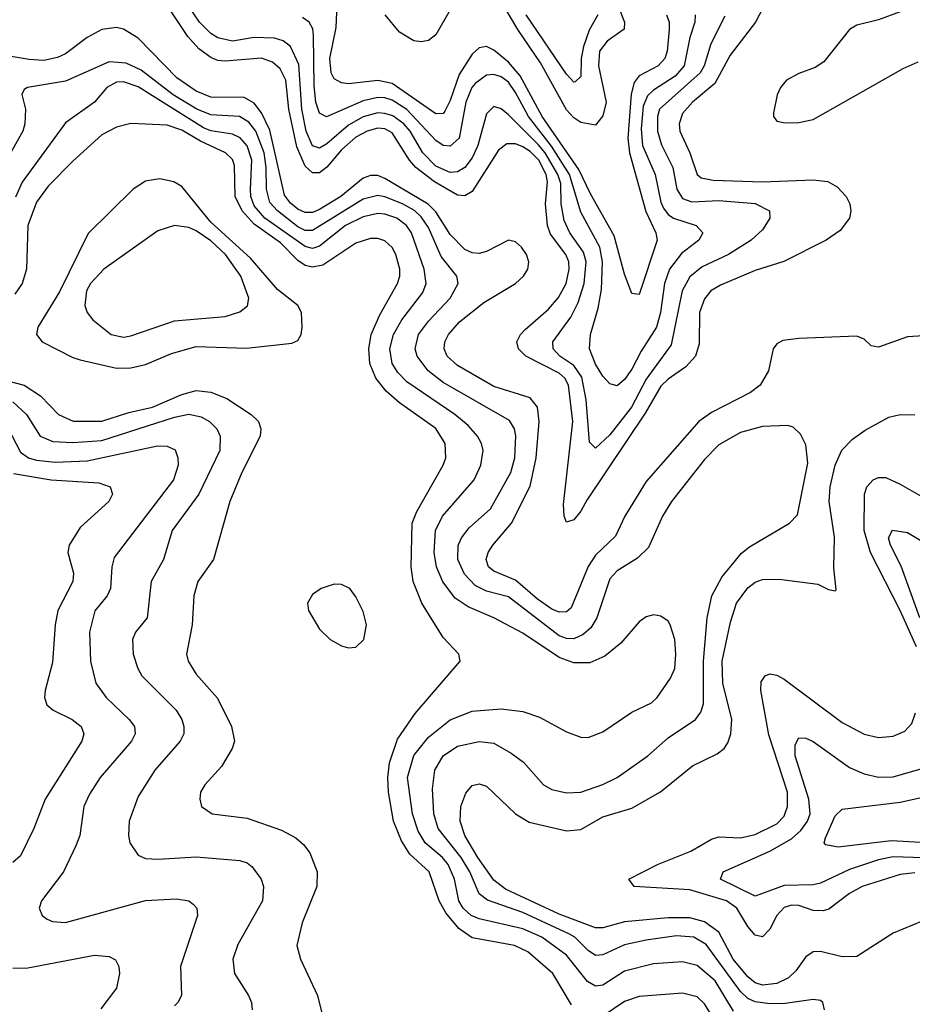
# Model space of a CAD drawing. Header units: inches. Extents: x 1308407 to 1441228, y 959628 to 1036311.
# Tile 349 of 656: x 1361804 to 1364263, y 1020745 to 1023457. Entities that reach past the tile are written whole.
import ezdxf

# ---------------------------------------------------------------- set-up
doc = ezdxf.new("R2010")
doc.units = ezdxf.units.IN
doc.header["$MEASUREMENT"] = 0
doc.layers.add('B3062', color=7, linetype='Continuous')

msp = doc.modelspace()

# ---------------------------------------------------------------- linework, layer by layer
at = {"layer": 'B3062', "color": 5}
for points, elevation in [([(1363851.8, 1023490), (1363831.2, 1023450), (1363761.2, 1023358.8), (1363718.7, 1023281.3), (1363657.6, 1023230), (1363630, 1023198), (1363620.3, 1023170), (1363622.1, 1023150), (1363650, 1023090), (1363670, 1023030.2), (1363681.6, 1023021.6), (1363714.4, 1023014.4), (1363850, 1023009.8), (1363990, 1023016), (1364030, 1023010.7), (1364056.2, 1022996.2), (1364081.2, 1022970), (1364091.1, 1022950), (1364094, 1022930), (1364090.2, 1022910), (1364064.2, 1022875.8), (1364026, 1022850), (1363909.3, 1022790.7), (1363830, 1022766), (1363734.1, 1022725.9), (1363708.1, 1022710), (1363690, 1022688.3), (1363676.3, 1022650), (1363676, 1022564), (1363665.5, 1022530), (1363638.9, 1022501.1), (1363590, 1022467.1), (1363570, 1022447.2), (1363527.2, 1022372.8), (1363366.2, 1022133.8), (1363350, 1022103.4), (1363330, 1022079.1), (1363310, 1022073.5), (1363303.4, 1022090), (1363302.1, 1022122.1), (1363327.9, 1022350), (1363315.9, 1022450), (1363306, 1022470), (1363290, 1022483.4), (1363198.1, 1022530), (1363178.1, 1022550), (1363173.5, 1022570), (1363183.2, 1022590), (1363196.2, 1022603.8), (1363260.4, 1022659.6), (1363288.6, 1022691.4), (1363308.9, 1022730), (1363318, 1022770), (1363316.5, 1022790), (1363308.6, 1022810), (1363266.5, 1022866.5), (1363257.5, 1022890), (1363252.7, 1022950), (1363257.5, 1023010), (1363253.9, 1023030), (1363233.8, 1023070), (1363210, 1023093.8), (1363190, 1023106.2), (1363170, 1023114.5), (1363145.4, 1023114.6), (1363122.9, 1023097.1), (1363050, 1022984), (1363030, 1022971.8), (1363010, 1022973.8), (1362946.3, 1023010), (1362895, 1023050), (1362877.5, 1023070), (1362830, 1023145.4), (1362810, 1023156.4), (1362790, 1023157.9), (1362761.2, 1023150), (1362730, 1023133.1), (1362690, 1023098.7), (1362650, 1023050.9), (1362630, 1023035.4), (1362610, 1023034.6), (1362590, 1023053.2), (1362566.8, 1023106.8), (1362545.6, 1023210), (1362536.8, 1023290), (1362521.7, 1023321.7), (1362500, 1023340), (1362470, 1023350.8), (1362370, 1023342.7), (1362350, 1023344.7), (1362330, 1023352.4), (1362296.9, 1023376.9), (1362266.9, 1023410), (1362173.9, 1023550)], 2680), ([(1363439.2, 1023530), (1363470.1, 1023450), (1363469.3, 1023430.7), (1363422.2, 1023397.8), (1363401.1, 1023370), (1363398.4, 1023330), (1363419.2, 1023230), (1363410, 1023191.9), (1363390, 1023166.3), (1363350, 1023173.2), (1363330, 1023186.4), (1363310, 1023208.3), (1363238.2, 1023338.2), (1363176, 1023430), (1363110, 1023541.5)], 2580), ([(1364306.3, 1023493.7), (1364230, 1023478.5), (1364170, 1023456.5), (1364110, 1023441.6), (1364090.3, 1023430), (1364019.6, 1023340.4), (1363995.4, 1023324.6), (1363950, 1023308.9), (1363916, 1023290), (1363899.7, 1023270), (1363891.1, 1023250), (1363880.4, 1023200.4), (1363880.3, 1023190), (1363890, 1023177.6), (1363912.3, 1023172.3), (1363950, 1023173.2), (1363990, 1023182.1), (1364237.6, 1023322.4), (1364279.5, 1023340.5)], 2720), ([(1363746.1, 1023466.1), (1363708.1, 1023390), (1363689.3, 1023330), (1363678.6, 1023310), (1363566.9, 1023210), (1363560.7, 1023190), (1363560.7, 1023150), (1363571.8, 1023111.8), (1363603.3, 1023050), (1363614.1, 1022990), (1363630, 1022963.9), (1363655.1, 1022955.1), (1363730, 1022958.6), (1363830.1, 1022950.1), (1363869.1, 1022930), (1363870.2, 1022910), (1363850, 1022878), (1363819, 1022850), (1363756.6, 1022810), (1363683.9, 1022776.1), (1363650, 1022748.4), (1363628.7, 1022710), (1363598.2, 1022561.8), (1363530, 1022466.9), (1363489.5, 1022390), (1363430, 1022313.5), (1363390, 1022277), (1363373.2, 1022293.2), (1363364.6, 1022410), (1363352.1, 1022472.1), (1363330, 1022504.5), (1363292.2, 1022530), (1363273.3, 1022550), (1363273, 1022570), (1363322, 1022638), (1363342.5, 1022677.5), (1363358.9, 1022730), (1363364.4, 1022790), (1363356.9, 1022816.9), (1363319.8, 1022870), (1363303.9, 1022903.9), (1363295.9, 1022950), (1363294.6, 1023005.4), (1363286.8, 1023030), (1363251.4, 1023090), (1363232.6, 1023112.6), (1363150, 1023194.5), (1363130, 1023211.1), (1363110, 1023217.3), (1363090, 1023197.3), (1363065.6, 1023110), (1363050, 1023076.7), (1363030, 1023049.9), (1363010, 1023037.6), (1362990, 1023035.7), (1362950, 1023053.4), (1362914.5, 1023090), (1362879.1, 1023150), (1362862.1, 1023170), (1362831.8, 1023191.8), (1362810, 1023198.8), (1362790, 1023199.9), (1362750, 1023189.3), (1362710, 1023166.6), (1362650, 1023114.5), (1362630, 1023102.6), (1362610, 1023109.1), (1362593.4, 1023150), (1362581, 1023210), (1362573, 1023333), (1362550, 1023383.1), (1362530, 1023398.4), (1362505.5, 1023405.5), (1362450, 1023407.7), (1362390, 1023397.7), (1362350, 1023406.3), (1362330, 1023418.8), (1362299.1, 1023450), (1362271.4, 1023490)], 2660), ([(1363664.9, 1023470), (1363663.5, 1023450), (1363650, 1023407.2), (1363634.8, 1023330), (1363610, 1023300.9), (1363550, 1023262.8), (1363533, 1023247), (1363521.8, 1023218.2), (1363515.9, 1023155.9), (1363519.6, 1023110), (1363554.4, 1023030), (1363570, 1022954.2), (1363577.4, 1022937.4), (1363590, 1022920.6), (1363605.4, 1022910), (1363667.4, 1022890), (1363685.8, 1022870), (1363674.4, 1022850), (1363627, 1022813), (1363593.8, 1022770), (1363580.6, 1022730), (1363569.5, 1022650), (1363557.9, 1022610), (1363515.7, 1022544.3), (1363490, 1022494.8), (1363470, 1022465.5), (1363450, 1022448.7), (1363430, 1022454), (1363410, 1022475.1), (1363390, 1022508.1), (1363373.9, 1022550), (1363376.6, 1022590), (1363397.8, 1022662.2), (1363406.4, 1022713.6), (1363409.3, 1022790), (1363402.5, 1022830), (1363350, 1022926.6), (1363318.4, 1023030), (1363268.6, 1023108.6), (1363205.6, 1023190), (1363170, 1023256.5), (1363150, 1023284.2), (1363130, 1023299.4), (1363110, 1023305.9), (1363090, 1023303.6), (1363058.8, 1023281.2), (1363049.8, 1023270), (1363033.3, 1023230), (1363014.5, 1023130), (1362990, 1023108.3), (1362970, 1023110.3), (1362950, 1023123.7), (1362870, 1023209.5), (1362830, 1023235.1), (1362810, 1023241.3), (1362790, 1023242.5), (1362750, 1023232.9), (1362649.2, 1023189.2), (1362630, 1023199.5), (1362619.8, 1023230), (1362614.9, 1023274.9), (1362613.3, 1023413.3), (1362611.4, 1023431.4), (1362600.8, 1023450), (1362582.4, 1023462.4)], 2640), ([(1363585.6, 1023470), (1363593.4, 1023450), (1363593.4, 1023430), (1363587.7, 1023370), (1363581.3, 1023350), (1363562.9, 1023330), (1363510, 1023302.5), (1363496.7, 1023283.3), (1363488.1, 1023251.9), (1363479.4, 1023130), (1363484, 1023090), (1363528.5, 1022928.5), (1363556.3, 1022870), (1363559.9, 1022850), (1363510, 1022699.7), (1363490, 1022702.9), (1363470, 1022755.8), (1363441.3, 1022861.3), (1363376.8, 1022976.8), (1363344.6, 1023044.6), (1363243.6, 1023190), (1363182.4, 1023302.4), (1363150, 1023339.8), (1363110, 1023373.2), (1363090, 1023382.5), (1363079.3, 1023380.7), (1363070, 1023378.8), (1363050, 1023362), (1363014.4, 1023305.6), (1362990, 1023234.5), (1362975.2, 1023204.8), (1362970, 1023198.6), (1362950, 1023197.5), (1362830, 1023281.3), (1362790, 1023289.7), (1362710, 1023280.1), (1362690, 1023282.5), (1362670, 1023294), (1362662, 1023310), (1362658.6, 1023350), (1362675.3, 1023435.3), (1362677.3, 1023477.3)], 2620), ([(1362990, 1023483.6), (1362950, 1023415), (1362930, 1023399.3), (1362910, 1023395.3), (1362890, 1023398.9), (1362850, 1023422.6), (1362810.3, 1023470.3)], 2580), ([(1363396.6, 1023470), (1363372.5, 1023427.5), (1363357.3, 1023382.7), (1363350.8, 1023350), (1363350, 1023300.7), (1363334, 1023286), (1363330, 1023285), (1363310, 1023306.9), (1363198.7, 1023470)], 2560), ([(1364293.5, 1022586.5), (1364250, 1022583.4), (1364170, 1022554.6), (1364150, 1022558.9), (1364130, 1022576.9), (1364110, 1022585.1), (1363950, 1022579.2), (1363906.6, 1022573.4), (1363890, 1022564.2), (1363879.3, 1022550), (1363866.8, 1022490), (1363843.8, 1022450), (1363817.5, 1022430), (1363710, 1022374.7), (1363675, 1022350), (1363530, 1022185.5), (1363470.5, 1022090), (1363445.1, 1022034.9), (1363390, 1021981.8), (1363370, 1021951.4), (1363322.8, 1021837.2), (1363310, 1021826), (1363290, 1021825.5), (1363270, 1021833.1), (1363230, 1021861.1), (1363170, 1021913.4), (1363110, 1021937.9), (1363095.3, 1021950), (1363088.9, 1021970), (1363094.1, 1021990), (1363107.3, 1022010), (1363159, 1022070), (1363210, 1022171.8), (1363227, 1022250), (1363234.9, 1022350), (1363229.9, 1022390), (1363210, 1022415.4), (1363110, 1022446.2), (1363010, 1022504.8), (1362981.1, 1022530), (1362973, 1022550), (1362975.3, 1022570), (1362985, 1022590), (1363015.2, 1022624.8), (1363082.3, 1022677.7), (1363169.9, 1022730), (1363191.9, 1022750), (1363203.4, 1022770), (1363206.3, 1022790), (1363199.9, 1022810), (1363186.3, 1022830), (1363170, 1022845.1), (1363150, 1022849.4), (1363090, 1022818.7), (1363070, 1022813), (1363050, 1022814.5), (1363030, 1022823.9), (1362990, 1022865), (1362950, 1022927.4), (1362928.9, 1022948.9), (1362810, 1023019.8), (1362790, 1023027.3), (1362770, 1023027.8), (1362750, 1023020.4), (1362688.1, 1022970), (1362630, 1022934.3), (1362610, 1022926.2), (1362590, 1022925.4), (1362570, 1022935.2), (1362550, 1022951.6), (1362533.5, 1022973.5), (1362492.6, 1023152.6), (1362470, 1023200.3), (1362450, 1023227), (1362422.3, 1023242.3), (1362330, 1023243), (1362290, 1023259.7), (1362236.5, 1023296.5), (1362130, 1023406), (1362090, 1023430.9), (1362070, 1023435.2), (1362030, 1023429.4), (1361990, 1023407.8), (1361930, 1023363.1), (1361907.8, 1023352.2), (1361870, 1023344.2), (1361830, 1023346.8), (1361707.4, 1023367.4)], 2720), ([(1364020.8, 1020730), (1364016.8, 1020750), (1364010, 1020756.1), (1363990, 1020758.3), (1363912.3, 1020747.7), (1363870, 1020746.8), (1363830, 1020752.3), (1363810, 1020761), (1363790, 1020780.7), (1363694.8, 1020910), (1363660.8, 1020930), (1363613.7, 1020933.7), (1363530, 1020922.4), (1363470, 1020909.6), (1363410, 1020881.3), (1363390, 1020880.1), (1363370, 1020893.6), (1363333.6, 1020930), (1363318.3, 1020938.3), (1363190, 1020998.7), (1363092.4, 1021032.4), (1363069.9, 1021050), (1363043.8, 1021110), (1363020.2, 1021150), (1362957, 1021230), (1362944.5, 1021270), (1362940.8, 1021339.2), (1362947.8, 1021390), (1362970.5, 1021430), (1363010, 1021456.6), (1363070, 1021469.1), (1363110, 1021464.7), (1363157.4, 1021437.4), (1363192.2, 1021412.2), (1363247.3, 1021350), (1363270, 1021337.1), (1363310, 1021328.2), (1363350, 1021329.6), (1363410, 1021350.6), (1363450, 1021370.1), (1363534.4, 1021430), (1363590, 1021478.9), (1363665.5, 1021530), (1363679.9, 1021550), (1363687.3, 1021572.7), (1363687.9, 1021690), (1363698, 1021810), (1363711.1, 1021870), (1363738.2, 1021921.8), (1363792.3, 1021987.7), (1363814.7, 1022005.3), (1363924.2, 1022070), (1363946.7, 1022093.3), (1363975.5, 1022235.5), (1363970, 1022286), (1363955.3, 1022315.3), (1363935.1, 1022335.1), (1363919.6, 1022339.6), (1363850, 1022336.3), (1363790, 1022319.6), (1363730, 1022286.4), (1363690, 1022246), (1363599.2, 1022130), (1363575, 1022090), (1363536.6, 1022003.4), (1363506.1, 1021973.9), (1363450, 1021939.5), (1363430, 1021917.1), (1363393.4, 1021810), (1363377.6, 1021782.4), (1363356.5, 1021763.5), (1363330, 1021752.1), (1363310, 1021752.3), (1363290, 1021760.1), (1363150, 1021867.2), (1363090, 1021882.9), (1363058.9, 1021898.9), (1363029.6, 1021930), (1363010.6, 1021970), (1363011.5, 1022008.5), (1363021, 1022030), (1363042.4, 1022057.6), (1363100.9, 1022110), (1363157.2, 1022210), (1363168.1, 1022250), (1363170.6, 1022310.6), (1363167.3, 1022330), (1363153.1, 1022353.1), (1362970, 1022457.3), (1362929, 1022490), (1362898.4, 1022530), (1362893.2, 1022550), (1362902.9, 1022590), (1362930, 1022626.2), (1362989.9, 1022690), (1363011.6, 1022730), (1363007.7, 1022750), (1362964.7, 1022804.7), (1362930, 1022884.4), (1362910, 1022914), (1362891, 1022931.1), (1362858, 1022950), (1362810, 1022969.3), (1362790, 1022972.5), (1362750, 1022962.5), (1362610, 1022876.5), (1362590, 1022876.5), (1362570, 1022886.3), (1362513.7, 1022930), (1362493.3, 1022953.3), (1362483.4, 1022990), (1362483.1, 1023050), (1362477.4, 1023090), (1362454.6, 1023150), (1362434.6, 1023174.6), (1362409.7, 1023189.7), (1362330, 1023195.1), (1362291.8, 1023210), (1362226.5, 1023250), (1362137.9, 1023317.9), (1362096.6, 1023336.6), (1362050, 1023340.4), (1361930, 1023287.6), (1361824.9, 1023270), (1361815.8, 1023264.2), (1361809.2, 1023250.8), (1361820.1, 1023210), (1361818, 1023170), (1361812.3, 1023150), (1361746.3, 1023033.7)], 2740), ([(1363770, 1020726.8), (1363720.2, 1020810), (1363670, 1020852.2), (1363630, 1020862.5), (1363550, 1020856.9), (1363470, 1020837), (1363410, 1020798.2), (1363390, 1020795.4), (1363367.9, 1020807.9), (1363310, 1020881.2), (1363242.3, 1020930), (1363190, 1020953.6), (1363070, 1020980.5), (1363047.3, 1020990), (1363025.5, 1021010), (1363013.6, 1021030), (1363001.7, 1021090), (1362983.9, 1021130), (1362968.2, 1021150), (1362920.6, 1021190), (1362901.9, 1021221.9), (1362886, 1021270), (1362872.6, 1021370), (1362889.4, 1021430.6), (1362930, 1021481.3), (1362990, 1021528.9), (1363050, 1021552.8), (1363130, 1021558.7), (1363190, 1021552), (1363236, 1021536), (1363310, 1021495.6), (1363350, 1021480.7), (1363370, 1021480.2), (1363410, 1021495.9), (1363489.9, 1021550.1), (1363544.7, 1021575.3), (1363560.3, 1021590), (1363596.8, 1021643.2), (1363608.4, 1021670), (1363611.9, 1021710), (1363609, 1021750), (1363595.8, 1021790), (1363590, 1021800.5), (1363570, 1021814.5), (1363550, 1021818), (1363530, 1021812), (1363510, 1021798.7), (1363460, 1021740), (1363415.9, 1021704.1), (1363374.4, 1021685.6), (1363330, 1021685.7), (1363290, 1021700.5), (1363190, 1021767.2), (1363110, 1021809.5), (1363039.7, 1021839.7), (1363003.6, 1021863.6), (1362969.1, 1021909.1), (1362951.7, 1021950), (1362945.9, 1021990), (1362949.2, 1022050), (1362969, 1022090), (1363055.5, 1022190), (1363074.4, 1022230), (1363080.2, 1022270), (1363075.7, 1022290), (1363064.6, 1022310), (1363039, 1022339), (1363002.6, 1022370), (1362870, 1022459.9), (1362845.3, 1022485.3), (1362830.2, 1022510.2), (1362823.7, 1022550), (1362833.7, 1022590), (1362856.7, 1022630), (1362914.6, 1022705.4), (1362924, 1022730), (1362918.4, 1022770), (1362883.3, 1022870), (1362869.5, 1022890), (1362843, 1022910), (1362810, 1022921.3), (1362790, 1022923.1), (1362750, 1022913.7), (1362701.7, 1022890), (1362630, 1022832.8), (1362610, 1022826.8), (1362590, 1022832.2), (1362479.5, 1022910), (1362450, 1022944.1), (1362440.6, 1022970), (1362439.5, 1022990), (1362443.7, 1023070), (1362430, 1023109.4), (1362411, 1023131), (1362390, 1023141.5), (1362330, 1023150.2), (1362310, 1023158.8), (1362130, 1023271.4), (1362090, 1023285.2), (1362070, 1023284.9), (1362043.7, 1023270), (1362009.4, 1023230), (1361930, 1023172.7), (1361810.3, 1023009.7), (1361791.7, 1022968.3)], 2760), ([(1363324.4, 1020744.4), (1363272.9, 1020830), (1363203.6, 1020890), (1363167.2, 1020907.2), (1363050, 1020928.1), (1363013.8, 1020953.8), (1362977.6, 1020997.6), (1362959.5, 1021030), (1362931.4, 1021110), (1362879, 1021159), (1362855.3, 1021195.3), (1362833.8, 1021250), (1362819.4, 1021330), (1362818.1, 1021370), (1362823, 1021410), (1362844.7, 1021475.3), (1362893.7, 1021546.3), (1363017.2, 1021690), (1363014, 1021710), (1362970, 1021755.6), (1362911.9, 1021850), (1362888.2, 1021910), (1362882.3, 1021950), (1362884.6, 1022070), (1362897.9, 1022102.1), (1362970.4, 1022230), (1362977.6, 1022250), (1362976, 1022290), (1362950, 1022331.2), (1362850, 1022401.9), (1362813.8, 1022433.8), (1362785, 1022470), (1362768.7, 1022510), (1362765.8, 1022550), (1362772.4, 1022590), (1362795.9, 1022644.1), (1362845, 1022730), (1362851.1, 1022750), (1362851.4, 1022770), (1362839.7, 1022810), (1362829.6, 1022829.6), (1362810, 1022847.5), (1362790, 1022854.3), (1362770, 1022854), (1362730, 1022841), (1362638.8, 1022781.2), (1362610, 1022774.8), (1362590, 1022779.7), (1362570, 1022793.8), (1362522.5, 1022842.5), (1362450, 1022893.5), (1362416.9, 1022930), (1362397.7, 1022970), (1362395.5, 1023055.5), (1362390, 1023071.4), (1362370.9, 1023090), (1362302.1, 1023122.1), (1362250, 1023152.8), (1362210, 1023166.4), (1362110, 1023170.4), (1362070, 1023160.7), (1362030, 1023139.6), (1361950, 1023067.2), (1361882.1, 1022997.9), (1361850, 1022954.5), (1361825.9, 1022890), (1361822.6, 1022770), (1361810.1, 1022730), (1361790, 1022700.9)], 2780), ([(1361770, 1022462), (1361815.9, 1022450), (1361861.2, 1022421.2), (1361910.8, 1022370), (1361951.3, 1022351.3), (1362030, 1022351), (1362104.8, 1022375.2), (1362170, 1022389.3), (1362250, 1022424.2), (1362290, 1022435.2), (1362330, 1022430.8), (1362374, 1022414), (1362441.8, 1022370), (1362461.2, 1022350), (1362468.3, 1022330), (1362466.4, 1022310), (1362415.3, 1022210), (1362382.9, 1022130), (1362337.3, 1021970), (1362294.6, 1021910), (1362283.1, 1021870), (1362278.7, 1021790), (1362263.5, 1021710), (1362267.8, 1021690), (1362290, 1021654.2), (1362348.7, 1021588.7), (1362387.3, 1021510), (1362395.1, 1021470), (1362389.4, 1021450), (1362359.3, 1021400.7), (1362314, 1021350), (1362302.2, 1021330), (1362299.7, 1021310), (1362304.9, 1021290), (1362334, 1021270), (1362430, 1021257.6), (1362525.1, 1021225.1), (1362564.3, 1021204.3), (1362585.9, 1021185.9), (1362602.9, 1021162.9), (1362623.2, 1021110), (1362621.9, 1021070), (1362582.2, 1020970), (1362567, 1020907), (1362577.3, 1020870), (1362623.9, 1020770), (1362638.5, 1020710)], 2780), ([(1361784.7, 1022404.7), (1361822.7, 1022370), (1361860.1, 1022310), (1361895.2, 1022295.2), (1361950, 1022292.8), (1362030, 1022298.3), (1362230, 1022362.2), (1362270, 1022370.4), (1362303.3, 1022363.3), (1362326.6, 1022350), (1362346.6, 1022330), (1362356.4, 1022310), (1362355.4, 1022270), (1362297.5, 1022150), (1362223.4, 1022050), (1362200.1, 1021970), (1362165.9, 1021910), (1362154.8, 1021810), (1362122.3, 1021770), (1362114.6, 1021750), (1362116.1, 1021710), (1362128.8, 1021670), (1362140.1, 1021650), (1362235, 1021555), (1362250.7, 1021530), (1362256.2, 1021510), (1362255.5, 1021490), (1362246, 1021470), (1362176.1, 1021390), (1362130, 1021317.4), (1362105, 1021250), (1362103, 1021210), (1362106.7, 1021190), (1362130, 1021156.5), (1362150, 1021147.3), (1362184.8, 1021144.8), (1362290, 1021151.2), (1362410, 1021141.6), (1362430, 1021134.8), (1362444.2, 1021124.2), (1362468.6, 1021090), (1362475.5, 1021070), (1362472.2, 1021030), (1362404.7, 1020910), (1362390.8, 1020870), (1362395.5, 1020830), (1362433.8, 1020770), (1362442.3, 1020750), (1362444.1, 1020730)], 2760), ([(1364290, 1020974), (1364210, 1020941.6), (1364110, 1020877), (1364070, 1020876.5), (1364010, 1020890.8), (1363990, 1020889.9), (1363970, 1020876.4), (1363942.3, 1020837.7), (1363921.7, 1020818.3), (1363890, 1020802.4), (1363850, 1020797.7), (1363830, 1020804.8), (1363810, 1020821.2), (1363769.5, 1020870), (1363730, 1020943.7), (1363690, 1020972.7), (1363650, 1020983.4), (1363590, 1020983.4), (1363470, 1020973), (1363410, 1020956.4), (1363390, 1020956.2), (1363290, 1020993.4), (1363142.3, 1021062.3), (1363110, 1021087.6), (1363065.5, 1021150), (1363029.9, 1021210), (1363017.2, 1021250), (1363019.4, 1021290), (1363032.9, 1021327.1), (1363050, 1021347.8), (1363070, 1021353), (1363090, 1021345.9), (1363169.3, 1021270), (1363207.2, 1021247.2), (1363310, 1021222.8), (1363350, 1021226.5), (1363410, 1021261.3), (1363490, 1021286), (1363569.5, 1021330.5), (1363657.5, 1021402.5), (1363725.1, 1021434.9), (1363744.6, 1021450), (1363754.8, 1021465.2), (1363762.6, 1021490), (1363765.3, 1021530), (1363740.7, 1021630), (1363739.4, 1021690), (1363762.4, 1021797.6), (1363778.9, 1021850), (1363810, 1021891.8), (1363830, 1021907.9), (1363850, 1021915.5), (1363896.4, 1021916.4), (1364002.4, 1021902.4), (1364032.1, 1021887.9), (1364050, 1021884), (1364052.8, 1021887.2), (1364047, 1021947), (1364048.2, 1022031.8), (1364033.9, 1022130), (1364036.7, 1022170), (1364050, 1022230), (1364069, 1022271), (1364097.9, 1022302), (1364133.2, 1022326.8), (1364197.9, 1022362.1), (1364230, 1022369.5), (1364270, 1022368.8)], 2720), ([(1361770, 1022334.5), (1361805.5, 1022265.5), (1361827.5, 1022250), (1361850, 1022243.9), (1361901.3, 1022238.7), (1361990, 1022242), (1362183.3, 1022283.3), (1362210, 1022282), (1362231.8, 1022271.8), (1362239.3, 1022250), (1362240.1, 1022230), (1362227.3, 1022190), (1362063.9, 1021976.1), (1362057.6, 1021950), (1362053.8, 1021890), (1362044.4, 1021870), (1362011.1, 1021828.9), (1361996.1, 1021770), (1361998.4, 1021690), (1362013.7, 1021630), (1362042, 1021590), (1362105.7, 1021530), (1362119.8, 1021510), (1362121.9, 1021490), (1362112, 1021470), (1362025.6, 1021370), (1361996.3, 1021323.7), (1361980.8, 1021290), (1361969.6, 1021210.4), (1361958.6, 1021181.4), (1361924.1, 1021110), (1361863.6, 1021030), (1361857.3, 1021010), (1361865.7, 1020990), (1361879.8, 1020979.8), (1361893.6, 1020973.6), (1361930, 1020971), (1362150, 1021031.6), (1362236, 1021036), (1362270, 1021030.2), (1362281.2, 1021021.2), (1362291.3, 1021010), (1362293.4, 1020990), (1362246.8, 1020850), (1362249.3, 1020770), (1362239.7, 1020750), (1362230, 1020741.1)], 2740), ([(1361786.9, 1022206.9), (1361890, 1022189.8), (1362021.8, 1022181.8), (1362052.9, 1022170), (1362059.7, 1022150), (1362049.4, 1022130), (1361970, 1022058), (1361940.1, 1022010), (1361936.2, 1021990), (1361952.2, 1021932.2), (1361950.1, 1021910), (1361908.8, 1021830), (1361901.1, 1021790), (1361893.7, 1021686.3), (1361873.9, 1021610), (1361871.8, 1021590), (1361878.6, 1021570), (1361895.7, 1021555.7), (1361947.9, 1021530), (1361972.8, 1021510), (1361980.6, 1021490), (1361975.1, 1021470), (1361873.4, 1021310), (1361842.5, 1021230), (1361805.5, 1021154.5), (1361784.5, 1021135.5)], 2720), ([(1364274.6, 1021730), (1364230, 1021830), (1364147.9, 1021990), (1364130.6, 1022050), (1364130.9, 1022150), (1364138.1, 1022170), (1364155.3, 1022190), (1364170, 1022196.5), (1364190, 1022195.9), (1364230, 1022177.3), (1364312.9, 1022130)], 2680), ([(1364283.5, 1021810), (1364231.9, 1021951.9), (1364202.7, 1022010), (1364197.3, 1022030), (1364208.5, 1022051.5), (1364250, 1022044.6), (1364334.5, 1021994.5)], 2660), ([(1364270, 1021107.8), (1364230, 1021102.9), (1364124.6, 1021070), (1364090, 1021050.7), (1364032.6, 1021007.4), (1364017.5, 1021002.5), (1363990, 1021003.6), (1363950, 1021017.2), (1363930, 1021018.6), (1363910, 1021011.6), (1363889.6, 1020990.4), (1363870, 1020952.8), (1363850, 1020931.1), (1363830, 1020935.9), (1363810, 1020959.7), (1363779.1, 1021010), (1363750.8, 1021030.8), (1363650, 1021060.7), (1363496.9, 1021070), (1363482.3, 1021090), (1363561.2, 1021130), (1363653.1, 1021166.9), (1363710, 1021200.6), (1363730, 1021206.2), (1363790, 1021204.1), (1363830, 1021212.9), (1363890, 1021242.6), (1363910, 1021263.9), (1363919.2, 1021290), (1363918.8, 1021330), (1363867.7, 1021487.7), (1363845.5, 1021610), (1363846.7, 1021633.3), (1363857.4, 1021650), (1363870, 1021655.7), (1363890, 1021652.1), (1363910, 1021640.8), (1364070, 1021521.7), (1364130, 1021489.5), (1364170, 1021480.5), (1364210, 1021484.2), (1364242, 1021498), (1364261.6, 1021518.4), (1364271.9, 1021548.1)], 2680), ([(1364430, 1021143.9), (1364210, 1021151.6), (1364170, 1021143), (1364090, 1021116.3), (1364010, 1021078.8), (1363990, 1021074), (1363910, 1021072.7), (1363830, 1021042.9), (1363734.8, 1021090), (1363741.5, 1021110), (1363870, 1021167.5), (1363930, 1021201.3), (1363956, 1021224), (1363974.4, 1021250), (1363981.2, 1021270), (1363978.2, 1021310), (1363940.3, 1021430), (1363940, 1021460), (1363950, 1021479.1), (1363970, 1021478.2), (1363990, 1021468.7), (1364090, 1021397.4), (1364130, 1021379.9), (1364170, 1021370.6), (1364210, 1021371.4), (1364290, 1021394.7)], 2660), ([(1364450, 1021181.6), (1364204.8, 1021195.2), (1364058.6, 1021178.6), (1364024.5, 1021184.5), (1364020.4, 1021190), (1364023.7, 1021203.7), (1364050, 1021264.6), (1364070, 1021283.2), (1364230, 1021302.3), (1364350, 1021328.5)], 2640), ([(1361784.9, 1020844.9), (1361826, 1020846), (1362010, 1020881.1), (1362050, 1020876.9), (1362067.5, 1020867.5), (1362076.5, 1020850), (1362079, 1020830), (1362070.2, 1020790), (1362027.3, 1020732.7)], 2720), ([(1363730, 1020683.2), (1363690, 1020746.9), (1363670, 1020765.6), (1363630, 1020775.8), (1363510, 1020766.6), (1363470, 1020753.5), (1363410, 1020713.1)], 2780)]:
    msp.add_lwpolyline(points, dxfattribs=dict(at, elevation=elevation))
for points, elevation in [([(1362190, 1023018.4), (1362150, 1023011.9), (1362116.5, 1022990), (1361992.3, 1022867.7), (1361912.9, 1022707.1), (1361853.9, 1022610), (1361850.1, 1022590), (1361865.8, 1022570), (1361950, 1022526.2), (1361970, 1022520.1), (1362070, 1022497.1), (1362110, 1022498.3), (1362150, 1022506.9), (1362222.2, 1022537.8), (1362290, 1022556.4), (1362428.1, 1022551.9), (1362553.6, 1022566.4), (1362570, 1022573.4), (1362579, 1022590), (1362582.3, 1022610), (1362579.8, 1022650), (1362569.8, 1022670), (1362513.9, 1022713.9), (1362440, 1022800), (1362330, 1022898.9), (1362250, 1022997.7), (1362228, 1023010)], 2820), ([(1362230.1, 1022889.9), (1362184.6, 1022875.4), (1362035.5, 1022770), (1361998.5, 1022730), (1361987.9, 1022710), (1361983.2, 1022670), (1361989.4, 1022650), (1362005, 1022630), (1362056, 1022590), (1362090, 1022582.5), (1362110, 1022586.1), (1362230, 1022627.8), (1362370, 1022639), (1362410, 1022651.9), (1362430.9, 1022669.1), (1362434.9, 1022690), (1362413.4, 1022750), (1362370.4, 1022810.4), (1362330, 1022847.5), (1362290, 1022874.9), (1362270, 1022884.2)], 2840), ([(1362670, 1021902), (1362634, 1021890), (1362610, 1021874.3), (1362597, 1021850), (1362599.5, 1021830), (1362630, 1021778), (1362659.1, 1021750), (1362690, 1021732.2), (1362710, 1021727), (1362730, 1021728.5), (1362752.1, 1021750), (1362758.8, 1021790), (1362750, 1021827), (1362730, 1021867.6), (1362713, 1021890), (1362690, 1021901.3)], 2820)]:
    msp.add_lwpolyline(points, close=True, dxfattribs=dict(at, elevation=elevation))

doc.saveas('drawing.dxf')
